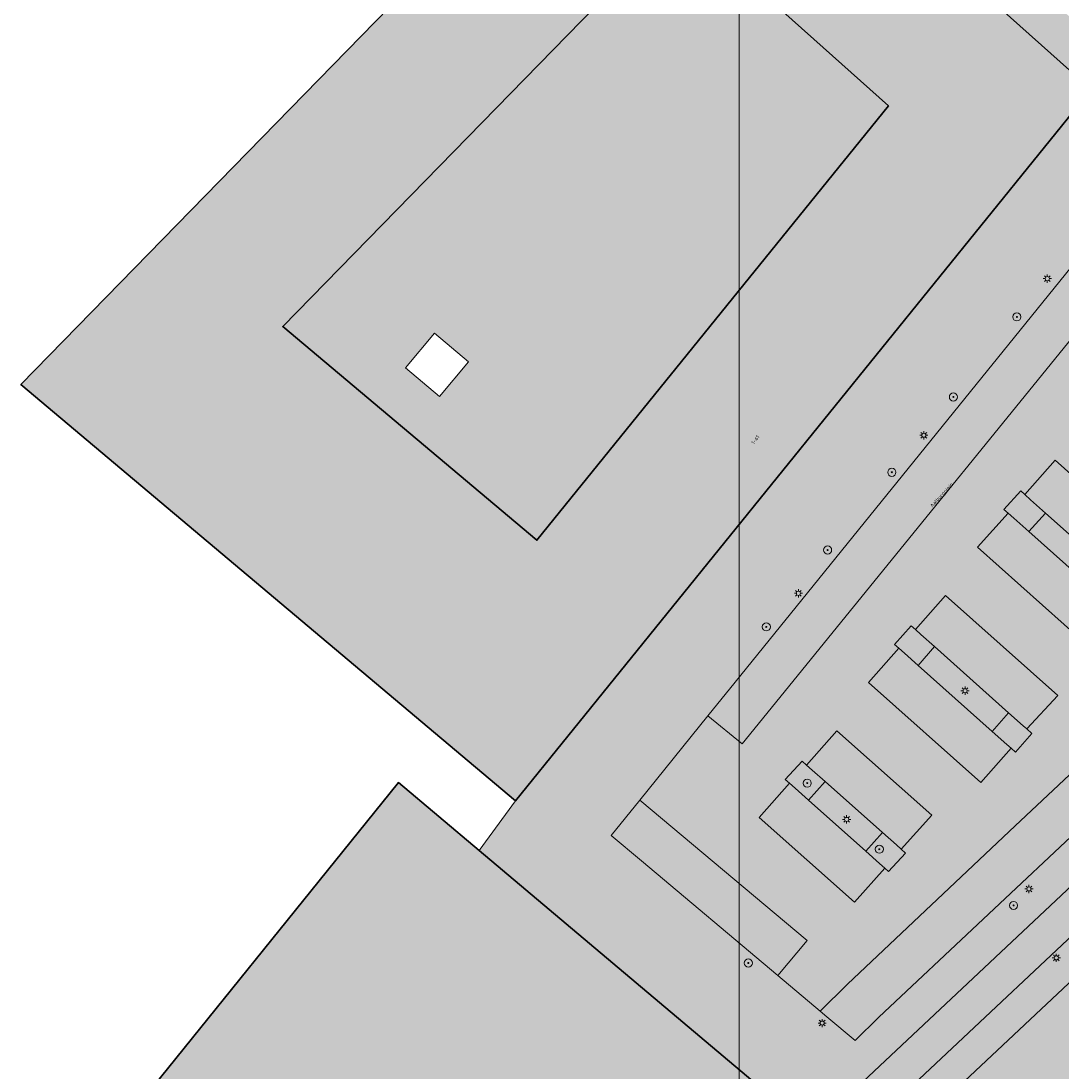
# Model space of a CAD drawing. Extents: x 101956 to 105180, y 476926 to 481317.
# Tile 349 of 649: x 103954 to 104056, y 480080 to 480183. Entities that reach past the tile are written whole.
import ezdxf
from ezdxf.enums import TextEntityAlignment as Align

# ---------------------------------------------------------------- set-up
doc = ezdxf.new("R2010")
doc.units = 0
doc.header["$LTSCALE"] = 0.5
for name, color, linetype, lineweight in [('B-WE-GR-BOOM-S', 90, 'Continuous', 25), ('B-WE-KL-ET_LS_OV_LICHTMAST-S', 190, 'Continuous', 25), ('B-WE-OG-BEBOUWING-GV', 7, 'Continuous', 35), ('B-WE-OG-BEBOUWING-T18', 10, 'Continuous', 18), ('B-WE-OG-TERREIN_ERF-GV', 7, 'Continuous', 18), ('B-WE-OG-TOPOGRAFIE-T18', 10, 'Continuous', 18), ('B-WE-VH-VERHARDING_STRAATBAKSTEEN-GV', 252, 'Continuous', 18), ('B-WE-VH-VERHARDING_TEGEL-GV', 252, 'Continuous', 18)]:
    doc.layers.add(name, color=color, linetype=linetype, lineweight=lineweight)
for name, color, linetype, lineweight, true_color in [('B-WE-OG-BEBOUWING-V', 7, 'Continuous', 18, 0xdc7869), ('B-WE-OG-TERREIN_ERF-V', 7, 'Continuous', 18, 0x28c846), ('B-WE-VH-VERHARDING_STRAATBAKSTEEN-V', 7, 'Continuous', 18, 0xcdcdcd), ('B-WE-VH-VERHARDING_TEGEL-V', 7, 'Continuous', 18, 0xcdcdcd)]:
    doc.layers.add(name, color=color, linetype=linetype, lineweight=lineweight, true_color=true_color)
doc.layers.add('X-XX-AL-HULPLIJN-G', color=7, linetype='Continuous', lineweight=18, plot=False)
doc.styles.add('NLCS-ISO-M200-T18', font='NLCS-ISO.ttf', dxfattribs={"height": 0.36})

# ---------------------------------------------------------------- blocks, each defined once
blk = doc.blocks.new('SKL-ET_OV_LICHTMAST-SO')
at = {"color": 0, "linetype": 'ByBlock', "lineweight": 18}
for points in [[(-1.25, 0), (-2, 0)], [(-1.41, 1.41), (-0.88, 0.88)], [(0, 2), (0, 1.25)], [(0.88, 0.88), (1.41, 1.41)], [(2, 0), (1.25, 0)], [(-1.41, -1.41), (-0.88, -0.88)], [(0, -1.25), (0, -2)], [(0.88, -0.88), (1.41, -1.41)]]:
    blk.add_lwpolyline(points, dxfattribs=at)
blk.add_circle((0, 0), 1, dxfattribs=at)
blk = doc.blocks.new('SGR-BOOM_01-SO')
at = {"linetype": 'ByBlock', "lineweight": 18}
h = blk.add_hatch(color=0, dxfattribs=at)
h.dxf.hatch_style = 1
edge = h.paths.add_edge_path()
edge.add_arc((0, 0), 0.25, 0, 360)
at = {"color": 0, "linetype": 'ByBlock', "lineweight": 18}
for radius in [2, 0.25]:
    blk.add_circle((0, 0), radius, dxfattribs=at)

msp = doc.modelspace()

# ---------------------------------------------------------------- hatches: boundary and pattern name
at = {"layer": 'B-WE-OG-BEBOUWING-V'}
for points in [[(104027.836, 480204.19), (104022.402, 480209.054), (104018.024, 480212.973), (103953.898, 480147.305), (104002.511, 480106.38), (104059.087, 480176.294), (104032.268, 480200.271), (104031.486, 480199.414), (104032.133, 480198.824), (104023.273, 480188.919), (104039.171, 480174.698), (104004.614, 480131.994), (103979.638, 480152.996), (104028.598, 480203.134), (104027.641, 480203.972)], [(103990.721, 480042.852), (104007.437, 480058.549), (104020.516, 480070.831), (104027.517, 480077.405), (103998.93, 480101.492), (103990.999, 480108.174), (103962.146, 480072.4)]]:
    msp.add_hatch(color=256, dxfattribs=at).paths.add_polyline_path(points)
h = msp.add_hatch(color=256, dxfattribs=at)
h.paths.add_polyline_path([(104105.907, 480134.493), (104084.35, 480114.241), (104062.793, 480093.989), (104041.236, 480073.737), (104063.895, 480054.729), (104066.171, 480052.819), (104076.592, 480044.077), (104082.425, 480039.184), (104101.609, 480060.686), (104120.794, 480082.188), (104139.978, 480103.69), (104140.138, 480103.87)])
h.paths.add_polyline_path([(104103.207, 480084.103), (104081.93, 480060.255), (104074.376, 480066.592), (104062.35, 480076.68), (104086.326, 480099.205), (104094.276, 480106.674), (104110.461, 480092.234)], flags=16)
at = {"layer": 'B-WE-OG-TERREIN_ERF-V'}
h = msp.add_hatch(color=256, dxfattribs=at)
h.paths.add_polyline_path([(104032.268, 480200.271), (104027.836, 480204.19), (104027.641, 480203.972), (104028.598, 480203.134), (103979.638, 480152.996), (104004.614, 480131.994), (104039.171, 480174.698), (104023.273, 480188.919), (104032.133, 480198.824), (104031.486, 480199.414)])
h.paths.add_polyline_path([(103995.034, 480146.121), (103991.69, 480148.932), (103994.553, 480152.337), (103997.896, 480149.525)], flags=16)
at = {"layer": 'B-WE-VH-VERHARDING_STRAATBAKSTEEN-V'}
for points in [[(104014.731, 480106.464), (104021.417, 480114.73), (104024.108, 480118.056), (104064.816, 480168.309), (104068.162, 480165.312), (104068.774, 480165.577), (104069.339, 480166.943), (104066.184, 480169.723), (104065.874, 480169.867), (104064.536, 480171.061), (104059.087, 480176.294), (104002.511, 480106.38), (103998.93, 480101.492), (104027.517, 480077.405), (104031.816, 480074.217), (104101.105, 480139.311), (104099.199, 480140.988), (104098.956, 480140.723), (104074.132, 480162.718), (104073.687, 480162.595), (104072.463, 480162.255), (104072.29, 480161.621), (104075.045, 480159.161), (104076.393, 480157.958), (104082.254, 480152.726), (104083.607, 480151.518), (104089.419, 480146.335), (104090.754, 480145.145), (104096.54, 480139.985), (104093.12, 480136.764), (104089.122, 480133), (104076.938, 480121.527), (104058.729, 480104.395), (104038.226, 480085.107), (104035.913, 480082.835), (104033.132, 480085.165), (104032.467, 480085.719), (104028.297, 480089.213), (104014.893, 480100.483), (104011.9, 480102.964)], [(104068.162, 480165.312), (104064.816, 480168.309), (104024.108, 480118.056), (104021.417, 480114.73), (104024.796, 480111.979)], [(104055.568, 480139.853), (104052.574, 480136.498), (104053.154, 480135.982), (104054.622, 480134.675), (104063.361, 480126.895), (104064.831, 480125.586), (104065.37, 480125.107), (104068.363, 480128.449)], [(104103.795, 480136.899), (104101.105, 480139.311), (104031.816, 480074.217), (104034.627, 480071.918)], [(104105.907, 480134.493), (104106.184, 480134.758), (104103.795, 480136.899), (104034.627, 480071.918), (104037.006, 480069.772), (104041.236, 480073.737), (104062.793, 480093.989), (104084.35, 480114.241)], [(104053.154, 480135.982), (104052.574, 480136.498), (104052.174, 480136.854), (104050.525, 480135.034), (104050.941, 480134.663), (104051.491, 480134.172), (104052.978, 480132.846), (104054.622, 480134.675)], [(104076.938, 480121.527), (104089.122, 480133), (104086.038, 480136.235), (104066.05, 480117.456), (104051.644, 480103.91), (104035.157, 480088.377), (104032.467, 480085.719), (104033.132, 480085.165), (104035.913, 480082.835), (104038.226, 480085.107), (104058.729, 480104.395)], [(104052.978, 480132.846), (104051.491, 480134.172), (104050.941, 480134.663), (104047.919, 480131.303), (104060.715, 480119.902), (104063.727, 480123.259), (104063.175, 480123.751), (104061.743, 480125.029)], [(104054.622, 480134.675), (104052.978, 480132.846), (104061.743, 480125.029), (104063.361, 480126.895)], [(104044.797, 480126.573), (104041.825, 480123.221), (104042.367, 480122.738), (104043.707, 480121.543), (104050.991, 480115.045), (104052.427, 480113.764), (104052.784, 480113.446), (104055.83, 480116.729)], [(104042.367, 480122.738), (104041.825, 480123.221), (104041.408, 480123.593), (104039.781, 480121.746), (104040.2, 480121.373), (104040.751, 480120.883), (104042.082, 480119.698), (104043.707, 480121.543)], [(104042.082, 480119.698), (104040.751, 480120.883), (104040.2, 480121.373), (104037.209, 480117.999), (104048.253, 480108.172), (104051.242, 480111.547), (104050.808, 480111.933), (104049.371, 480113.212)], [(104043.707, 480121.543), (104042.082, 480119.698), (104049.371, 480113.212), (104050.991, 480115.045)], [(104052.784, 480113.446), (104052.427, 480113.764), (104050.991, 480115.045), (104049.371, 480113.212), (104050.808, 480111.933), (104051.242, 480111.547), (104051.662, 480111.173), (104053.274, 480113.009)], [(104034.096, 480113.264), (104031.123, 480109.903), (104031.679, 480109.409), (104032.96, 480108.27), (104038.584, 480103.272), (104039.962, 480102.048), (104040.441, 480101.622), (104043.427, 480104.963)], [(104031.679, 480109.409), (104031.123, 480109.903), (104030.685, 480110.292), (104029.037, 480108.479), (104029.447, 480108.114), (104029.997, 480107.625), (104031.311, 480106.455), (104032.96, 480108.27)], [(104031.311, 480106.455), (104029.997, 480107.625), (104029.447, 480108.114), (104026.468, 480104.733), (104035.832, 480096.413), (104038.812, 480099.778), (104038.306, 480100.229), (104036.946, 480101.439)], [(104032.96, 480108.27), (104031.311, 480106.455), (104036.946, 480101.439), (104038.584, 480103.272)], [(104014.731, 480106.464), (104011.9, 480102.964), (104014.893, 480100.483), (104028.297, 480089.213), (104031.185, 480092.643)], [(104040.441, 480101.622), (104039.962, 480102.048), (104038.584, 480103.272), (104036.946, 480101.439), (104038.306, 480100.229), (104038.812, 480099.778), (104039.195, 480099.437), (104040.859, 480101.251)]]:
    msp.add_hatch(color=256, dxfattribs=at).paths.add_polyline_path(points)
h = msp.add_hatch(color=256, dxfattribs=at)
h.paths.add_polyline_path([(104089.122, 480133), (104093.12, 480136.764), (104082.403, 480146.332), (104069.064, 480158.245), (104072.29, 480161.621), (104072.463, 480162.255), (104068.774, 480165.577), (104068.162, 480165.312), (104024.796, 480111.979), (104021.417, 480114.73), (104014.731, 480106.464), (104031.185, 480092.643), (104028.297, 480089.213), (104032.467, 480085.719), (104035.157, 480088.377), (104051.644, 480103.91), (104066.05, 480117.456), (104086.038, 480136.235)])
h.paths.add_polyline_path([(104040.441, 480101.622), (104040.859, 480101.251), (104039.195, 480099.437), (104038.812, 480099.778), (104035.832, 480096.413), (104026.468, 480104.733), (104029.447, 480108.114), (104029.037, 480108.479), (104030.685, 480110.292), (104031.123, 480109.903), (104034.096, 480113.264), (104043.427, 480104.963)], flags=16)
h.paths.add_polyline_path([(104061.681, 480147.945), (104061.272, 480148.31), (104062.918, 480150.078), (104063.326, 480149.715), (104066.381, 480153.108), (104080.818, 480140.17), (104077.83, 480136.812), (104078.258, 480136.432), (104076.61, 480134.612), (104076.2, 480134.978), (104073.212, 480131.641), (104058.684, 480144.601)], flags=16)
h.paths.add_polyline_path([(104052.784, 480113.446), (104053.274, 480113.009), (104051.662, 480111.173), (104051.242, 480111.547), (104048.253, 480108.172), (104037.209, 480117.999), (104040.2, 480121.373), (104039.781, 480121.746), (104041.408, 480123.593), (104041.825, 480123.221), (104044.797, 480126.573), (104055.83, 480116.729)], flags=16)
h.paths.add_polyline_path([(104050.941, 480134.663), (104050.525, 480135.034), (104052.174, 480136.854), (104052.574, 480136.498), (104055.568, 480139.853), (104068.363, 480128.449), (104065.37, 480125.107), (104065.792, 480124.731), (104064.154, 480122.878), (104063.727, 480123.259), (104060.715, 480119.902), (104047.919, 480131.303)], flags=16)
at = {"layer": 'B-WE-VH-VERHARDING_TEGEL-V'}
h = msp.add_hatch(color=256, dxfattribs=at)
edge = h.paths.add_edge_path()
edge.add_line((104045.206, 480193.997), (104035.488, 480202.644))
edge.add_line((104035.488, 480202.644), (104025.166, 480211.864))
edge.add_line((104025.166, 480211.864), (104022.402, 480209.054))
edge.add_line((104022.402, 480209.054), (104027.836, 480204.19))
edge.add_line((104027.836, 480204.19), (104032.268, 480200.271))
edge.add_line((104032.268, 480200.271), (104059.087, 480176.294))
edge.add_line((104059.087, 480176.294), (104064.536, 480171.061))
edge.add_line((104064.536, 480171.061), (104065.874, 480169.867))
edge.add_line((104065.874, 480169.867), (104066.184, 480169.723))
edge.add_line((104066.184, 480169.723), (104069.339, 480166.943))
edge.add_line((104069.339, 480166.943), (104074.132, 480162.718))
edge.add_line((104074.132, 480162.718), (104098.956, 480140.723))
edge.add_line((104098.956, 480140.723), (104099.199, 480140.988))
edge.add_line((104099.199, 480140.988), (104101.105, 480139.311))
edge.add_line((104101.105, 480139.311), (104103.795, 480136.899))
edge.add_line((104103.795, 480136.899), (104106.184, 480134.758))
edge.add_line((104106.184, 480134.758), (104105.907, 480134.493))
edge.add_line((104105.907, 480134.493), (104140.138, 480103.87))
edge.add_line((104140.138, 480103.87), (104139.978, 480103.69))
edge.add_line((104139.978, 480103.69), (104141.174, 480102.627))
edge.add_line((104141.174, 480102.627), (104142.257, 480101.665))
edge.add_line((104142.257, 480101.665), (104159.552, 480086.316))
edge.add_line((104159.552, 480086.316), (104160.731, 480085.327))
edge.add_arc((104158.217, 480087.396), 3.256, 320.5488, 366.48891)
edge.add_line((104161.452, 480087.764), (104160.92, 480089.147))
edge.add_line((104160.92, 480089.147), (104111.283, 480133.374))
edge.add_arc((104105.278, 480132.272), 6.106, 10.39623, 48.07708)
edge.add_line((104109.357, 480136.815), (104101.626, 480143.715))
edge.add_line((104101.626, 480143.715), (104078.38, 480164.36))
edge.add_line((104078.38, 480164.36), (104070.365, 480171.48))
edge.add_line((104070.365, 480171.48), (104045.206, 480193.997))

# ---------------------------------------------------------------- linework, layer by layer
at = {"layer": 'B-WE-OG-BEBOUWING-GV', "flags": 128}
for points in [[(104027.836, 480204.19), (104022.402, 480209.054), (104018.024, 480212.973), (103953.898, 480147.305), (104002.511, 480106.38), (104059.087, 480176.294), (104032.268, 480200.271), (104031.486, 480199.414), (104032.133, 480198.824), (104023.273, 480188.919), (104039.171, 480174.698), (104004.614, 480131.994), (103979.638, 480152.996), (104028.598, 480203.134), (104027.641, 480203.972)], [(104105.907, 480134.493), (104084.35, 480114.241), (104062.793, 480093.989), (104041.236, 480073.737), (104063.895, 480054.729), (104066.171, 480052.819), (104076.592, 480044.077), (104082.425, 480039.184), (104101.609, 480060.686), (104120.794, 480082.188), (104139.978, 480103.69), (104140.138, 480103.87)], [(103990.721, 480042.852), (104007.437, 480058.549), (104020.516, 480070.831), (104027.517, 480077.405), (103998.93, 480101.492), (103990.999, 480108.174), (103962.146, 480072.4)]]:
    msp.add_lwpolyline(points, close=True, dxfattribs=at)
at = {"layer": 'B-WE-OG-TERREIN_ERF-GV', "flags": 128}
for points in [[(104032.268, 480200.271), (104027.836, 480204.19), (104027.641, 480203.972), (104028.598, 480203.134), (103979.638, 480152.996), (104004.614, 480131.994), (104039.171, 480174.698), (104023.273, 480188.919), (104032.133, 480198.824), (104031.486, 480199.414)], [(103995.034, 480146.121), (103991.69, 480148.932), (103994.553, 480152.337), (103997.896, 480149.525)]]:
    msp.add_lwpolyline(points, close=True, dxfattribs=at)
at = {"layer": 'B-WE-VH-VERHARDING_STRAATBAKSTEEN-GV', "flags": 128}
for points in [[(104059.087, 480176.294), (104002.511, 480106.38), (103998.93, 480101.492), (104027.517, 480077.405)], [(104058.729, 480104.395), (104038.226, 480085.107), (104035.913, 480082.835), (104033.132, 480085.165), (104032.467, 480085.719), (104028.297, 480089.213), (104014.893, 480100.483), (104011.9, 480102.964), (104014.731, 480106.464), (104021.417, 480114.73), (104024.108, 480118.056), (104064.816, 480168.309)], [(104031.816, 480074.217), (104101.105, 480139.311)]]:
    msp.add_lwpolyline(points, dxfattribs=at)
for points in [[(104068.162, 480165.312), (104064.816, 480168.309), (104024.108, 480118.056), (104021.417, 480114.73), (104024.796, 480111.979)], [(104089.122, 480133), (104093.12, 480136.764), (104082.403, 480146.332), (104069.064, 480158.245), (104072.29, 480161.621), (104072.463, 480162.255), (104068.774, 480165.577), (104068.162, 480165.312), (104024.796, 480111.979), (104021.417, 480114.73), (104014.731, 480106.464), (104031.185, 480092.643), (104028.297, 480089.213), (104032.467, 480085.719), (104035.157, 480088.377), (104051.644, 480103.91), (104066.05, 480117.456), (104086.038, 480136.235)], [(104050.941, 480134.663), (104050.525, 480135.034), (104052.174, 480136.854), (104052.574, 480136.498), (104055.568, 480139.853), (104068.363, 480128.449), (104065.37, 480125.107), (104065.792, 480124.731), (104064.154, 480122.878), (104063.727, 480123.259), (104060.715, 480119.902), (104047.919, 480131.303)], [(104055.568, 480139.853), (104052.574, 480136.498), (104053.154, 480135.982), (104054.622, 480134.675), (104063.361, 480126.895), (104064.831, 480125.586), (104065.37, 480125.107), (104068.363, 480128.449)], [(104103.795, 480136.899), (104101.105, 480139.311), (104031.816, 480074.217), (104034.627, 480071.918)], [(104105.907, 480134.493), (104106.184, 480134.758), (104103.795, 480136.899), (104034.627, 480071.918), (104037.006, 480069.772), (104041.236, 480073.737), (104062.793, 480093.989), (104084.35, 480114.241)], [(104053.154, 480135.982), (104052.574, 480136.498), (104052.174, 480136.854), (104050.525, 480135.034), (104050.941, 480134.663), (104051.491, 480134.172), (104052.978, 480132.846), (104054.622, 480134.675)], [(104076.938, 480121.527), (104089.122, 480133), (104086.038, 480136.235), (104066.05, 480117.456), (104051.644, 480103.91), (104035.157, 480088.377), (104032.467, 480085.719), (104033.132, 480085.165), (104035.913, 480082.835), (104038.226, 480085.107), (104058.729, 480104.395)], [(104052.978, 480132.846), (104051.491, 480134.172), (104050.941, 480134.663), (104047.919, 480131.303), (104060.715, 480119.902), (104063.727, 480123.259), (104063.175, 480123.751), (104061.743, 480125.029)], [(104054.622, 480134.675), (104052.978, 480132.846), (104061.743, 480125.029), (104063.361, 480126.895)], [(104052.784, 480113.446), (104053.274, 480113.009), (104051.662, 480111.173), (104051.242, 480111.547), (104048.253, 480108.172), (104037.209, 480117.999), (104040.2, 480121.373), (104039.781, 480121.746), (104041.408, 480123.593), (104041.825, 480123.221), (104044.797, 480126.573), (104055.83, 480116.729)], [(104044.797, 480126.573), (104041.825, 480123.221), (104042.367, 480122.738), (104043.707, 480121.543), (104050.991, 480115.045), (104052.427, 480113.764), (104052.784, 480113.446), (104055.83, 480116.729)], [(104042.367, 480122.738), (104041.825, 480123.221), (104041.408, 480123.593), (104039.781, 480121.746), (104040.2, 480121.373), (104040.751, 480120.883), (104042.082, 480119.698), (104043.707, 480121.543)], [(104042.082, 480119.698), (104040.751, 480120.883), (104040.2, 480121.373), (104037.209, 480117.999), (104048.253, 480108.172), (104051.242, 480111.547), (104050.808, 480111.933), (104049.371, 480113.212)], [(104043.707, 480121.543), (104042.082, 480119.698), (104049.371, 480113.212), (104050.991, 480115.045)], [(104052.784, 480113.446), (104052.427, 480113.764), (104050.991, 480115.045), (104049.371, 480113.212), (104050.808, 480111.933), (104051.242, 480111.547), (104051.662, 480111.173), (104053.274, 480113.009)], [(104040.441, 480101.622), (104040.859, 480101.251), (104039.195, 480099.437), (104038.812, 480099.778), (104035.832, 480096.413), (104026.468, 480104.733), (104029.447, 480108.114), (104029.037, 480108.479), (104030.685, 480110.292), (104031.123, 480109.903), (104034.096, 480113.264), (104043.427, 480104.963)], [(104034.096, 480113.264), (104031.123, 480109.903), (104031.679, 480109.409), (104032.96, 480108.27), (104038.584, 480103.272), (104039.962, 480102.048), (104040.441, 480101.622), (104043.427, 480104.963)], [(104031.679, 480109.409), (104031.123, 480109.903), (104030.685, 480110.292), (104029.037, 480108.479), (104029.447, 480108.114), (104029.997, 480107.625), (104031.311, 480106.455), (104032.96, 480108.27)], [(104031.311, 480106.455), (104029.997, 480107.625), (104029.447, 480108.114), (104026.468, 480104.733), (104035.832, 480096.413), (104038.812, 480099.778), (104038.306, 480100.229), (104036.946, 480101.439)], [(104032.96, 480108.27), (104031.311, 480106.455), (104036.946, 480101.439), (104038.584, 480103.272)], [(104014.731, 480106.464), (104011.9, 480102.964), (104014.893, 480100.483), (104028.297, 480089.213), (104031.185, 480092.643)], [(104040.441, 480101.622), (104039.962, 480102.048), (104038.584, 480103.272), (104036.946, 480101.439), (104038.306, 480100.229), (104038.812, 480099.778), (104039.195, 480099.437), (104040.859, 480101.251)]]:
    msp.add_lwpolyline(points, close=True, dxfattribs=at)
at = {"layer": 'B-WE-VH-VERHARDING_TEGEL-GV', "flags": 128}
msp.add_lwpolyline([(104045.206, 480193.997), (104035.488, 480202.644), (104025.166, 480211.864), (104022.402, 480209.054), (104027.836, 480204.19), (104032.268, 480200.271), (104059.087, 480176.294), (104064.536, 480171.061), (104065.874, 480169.867), (104066.184, 480169.723), (104069.339, 480166.943), (104074.132, 480162.718), (104098.956, 480140.723), (104099.199, 480140.988), (104101.105, 480139.311), (104103.795, 480136.899), (104106.184, 480134.758), (104105.907, 480134.493), (104140.138, 480103.87), (104139.978, 480103.69), (104141.174, 480102.627), (104142.257, 480101.665), (104159.552, 480086.316), (104160.731, 480085.327)], dxfattribs=at)
at = {"layer": 'X-XX-AL-HULPLIJN-G'}
msp.add_lwpolyline([(104024.513, 480795.088), (104927.821, 480795.088), (104927.821, 480008.634), (104024.513, 480008.634)], close=True, dxfattribs=at)

# ---------------------------------------------------------------- block references
at = {"layer": 'B-WE-GR-BOOM-S', "xscale": 0.2, "yscale": 0.2, "zscale": 0.2}
for p in [(104051.797, 480153.951), (104045.561, 480146.081), (104039.508, 480138.675), (104033.192, 480131.033), (104027.168, 480123.481), (104031.189, 480108.124), (104038.278, 480101.627), (104051.476, 480096.102), (104025.399, 480090.441)]:
    msp.add_blockref('SGR-BOOM_01-SO', p, dxfattribs=at)
at = {"layer": 'B-WE-KL-ET_LS_OV_LICHTMAST-S', "xscale": 0.2, "yscale": 0.2, "zscale": 0.2}
for p in [(104054.792, 480157.71), (104042.65, 480142.315), (104030.324, 480126.782), (104046.705, 480117.206), (104035.067, 480104.56), (104052.987, 480097.723), (104055.678, 480090.948), (104032.661, 480084.537)]:
    msp.add_blockref('SKL-ET_OV_LICHTMAST-SO', p, dxfattribs=at)

# ---------------------------------------------------------------- texts
at = {"layer": 'B-WE-OG-BEBOUWING-T18', "style": 'NLCS-ISO-M200-T18'}
msp.add_text('1-61', height=0.36, rotation=51, dxfattribs=at).set_placement((104026.092, 480141.88), align=Align.MIDDLE)
at = {"layer": 'B-WE-OG-TOPOGRAFIE-T18', "style": 'NLCS-ISO-M200-T18'}
msp.add_text('Aalburgplein', height=0.36, rotation=47.5, dxfattribs=at).set_placement((104044.427, 480136.409), align=Align.MIDDLE)

doc.saveas('drawing.dxf')
